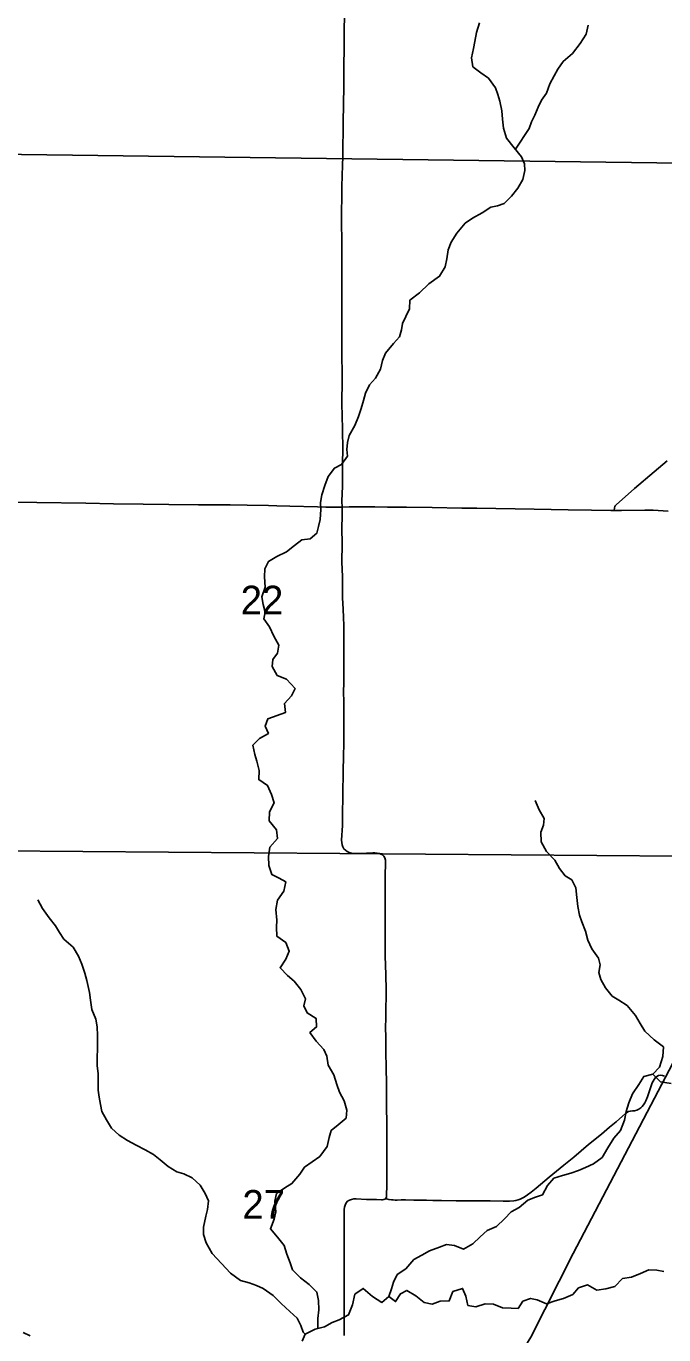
# Model space of a CAD drawing. Extents: x 1874609 to 2204689, y 815661 to 1281160.
# Drawn here: x 1997124 to 2002038, y 1032208 to 1042304 of the extents above; entities that cross this region are included whole.
import ezdxf

# ---------------------------------------------------------------- set-up
doc = ezdxf.new("R2010")
doc.units = 0
for name, color, linetype in [('GM_X_County_Road', 7, 'Continuous'), ('GM_X_Minor_River', 7, 'Continuous'), ('GM_X_Rail_Line', 7, 'Continuous'), ('GM_X_Section', 7, 'Continuous'), ('GM_X_Section_Text', 7, 'Continuous'), ('GM_X_Township_Road', 7, 'Continuous')]:
    doc.layers.add(name, color=color, linetype=linetype)

msp = doc.modelspace()

# ---------------------------------------------------------------- linework, layer by layer
at = {"layer": 'GM_X_County_Road'}
for points in [[(1997059, 1038632), (1997206, 1038630), (1997583, 1038623), (1997796, 1038619), (1998026, 1038615), (1998223, 1038614), (1998452, 1038612), (1998551, 1038612), (1998697, 1038610), (1998828, 1038608), (1998992, 1038605), (1999057, 1038604), (1999155, 1038602), (1999368, 1038596), (1999434, 1038594), (1999532, 1038594), (1999559, 1038594)], [(1999559, 1038594), (1999614, 1038595), (1999696, 1038595), (1999811, 1038595), (1999909, 1038594), (2000056, 1038592), (2000253, 1038590), (2000482, 1038586), (2000597, 1038585), (2001039, 1038577), (2001301, 1038572), (2001481, 1038570), (2001629, 1038568), (2001656, 1038568)], [(2001656, 1038568), (2001711, 1038568), (2001891, 1038570), (2001956, 1038569), (2002071, 1038562)]]:
    msp.add_lwpolyline(points, dxfattribs=at)
at = {"layer": 'GM_X_Minor_River'}
for points in [[(1999249, 1038340), (1999312, 1038349), (1999363, 1038392), (1999376, 1038443), (1999389, 1038497), (1999395, 1038575), (1999392, 1038629), (1999403, 1038688), (1999427, 1038760), (1999451, 1038829), (1999500, 1038894), (1999553, 1038922), (1999600, 1038987), (1999596, 1039039), (1999601, 1039091), (1999614, 1039146), (1999656, 1039223), (1999685, 1039292), (1999707, 1039354), (1999724, 1039417), (1999738, 1039473), (1999771, 1039536), (1999816, 1039589), (1999856, 1039658), (1999871, 1039725), (1999893, 1039781), (1999954, 1039855), (2000002, 1039908), (2000017, 1039961), (2000024, 1040011), (2000051, 1040064), (2000077, 1040122), (2000082, 1040189), (2000155, 1040246), (2000227, 1040316), (2000310, 1040374), (2000352, 1040446), (2000365, 1040510), (2000377, 1040578), (2000400, 1040637), (2000444, 1040708), (2000508, 1040784), (2000563, 1040823), (2000638, 1040865), (2000705, 1040907), (2000757, 1040918), (2000809, 1040937), (2000865, 1040993), (2000914, 1041054), (2000953, 1041121), (2000967, 1041191), (2000964, 1041243), (2000942, 1041295), (2000885, 1041366), (2000827, 1041441), (2000803, 1041518), (2000794, 1041586), (2000790, 1041650), (2000774, 1041724), (2000759, 1041776), (2000740, 1041829), (2000688, 1041902), (2000629, 1041945), (2000566, 1041991), (2000555, 1042059), (2000571, 1042132), (2000582, 1042186), (2000594, 1042255), (2000618, 1042329)], [(2000894, 1041355), (2001001, 1041515), (2001018, 1041565), (2001043, 1041618), (2001070, 1041679), (2001096, 1041734), (2001133, 1041786), (2001161, 1041859), (2001192, 1041920), (2001221, 1041971), (2001262, 1042030), (2001334, 1042094), (2001394, 1042171), (2001439, 1042241), (2001455, 1042311)], [(1999372, 1032256), (1999372, 1032334), (1999380, 1032400), (1999377, 1032472), (1999365, 1032538), (1999304, 1032596), (1999237, 1032647), (1999177, 1032710), (1999158, 1032763), (1999132, 1032831), (1999113, 1032898), (1999061, 1032961), (1999006, 1033026), (1999036, 1033101), (1999049, 1033157), (1999041, 1033239), (1999053, 1033298), (1999118, 1033341), (1999172, 1033375), (1999234, 1033448), (1999269, 1033501), (1999387, 1033584), (1999443, 1033660), (1999460, 1033730), (1999474, 1033783), (1999529, 1033828), (1999590, 1033880), (1999595, 1033940), (1999575, 1034013), (1999539, 1034081), (1999518, 1034140), (1999496, 1034214), (1999451, 1034289), (1999441, 1034359), (1999418, 1034410), (1999360, 1034473), (1999311, 1034540), (1999362, 1034583), (1999358, 1034649), (1999289, 1034692), (1999264, 1034747), (1999277, 1034800), (1999241, 1034873), (1999189, 1034936), (1999138, 1034979), (1999081, 1035040), (1999124, 1035107), (1999152, 1035169), (1999125, 1035235), (1999057, 1035283), (1999052, 1035353), (1999057, 1035406), (1999049, 1035490), (1999061, 1035562), (1999111, 1035631), (1999126, 1035702), (1999075, 1035731), (1999018, 1035759), (1998993, 1035829), (1998991, 1035897), (1999003, 1035971), (1999062, 1036037), (1999054, 1036105), (1998997, 1036174), (1998999, 1036242), (1999034, 1036313), (1999014, 1036376), (1998984, 1036446), (1998917, 1036492), (1998920, 1036562), (1998902, 1036634), (1998885, 1036686), (1998871, 1036758), (1998922, 1036809), (1998991, 1036847), (1998966, 1036904), (1998986, 1036961), (1999123, 1037010), (1999116, 1037078), (1999168, 1037137), (1999197, 1037194), (1999131, 1037265), (1999059, 1037295), (1999019, 1037364), (1999024, 1037417), (1999061, 1037467), (1999071, 1037528), (1999032, 1037599), (1998998, 1037670), (1998955, 1037731), (1998965, 1037782), (1998950, 1037842), (1998939, 1037901), (1998967, 1037976), (1998961, 1038056), (1998964, 1038118), (1998992, 1038175), (1999057, 1038213), (1999131, 1038249), (1999193, 1038298), (1999249, 1038340)], [(2001953, 1034218), (2002006, 1034272), (2002032, 1034356), (2002036, 1034429), (2001963, 1034485), (2001893, 1034551), (2001856, 1034609), (2001820, 1034672), (2001755, 1034748), (2001692, 1034789), (2001641, 1034820), (2001589, 1034885), (2001552, 1034950), (2001537, 1035002), (2001547, 1035062), (2001536, 1035114), (2001484, 1035185), (2001453, 1035252), (2001435, 1035322), (2001406, 1035393), (2001388, 1035445), (2001375, 1035513), (2001369, 1035581), (2001361, 1035657), (2001330, 1035718), (2001279, 1035749), (2001234, 1035806), (2001198, 1035871), (2001133, 1035936), (2001093, 1036011), (2001091, 1036087), (2001110, 1036140), (2001115, 1036192), (2001077, 1036259), (2001046, 1036330)], [(1999275, 1032213), (1999258, 1032229), (1999241, 1032280), (1999212, 1032336), (1999157, 1032387), (1999089, 1032449), (1999028, 1032512), (1998950, 1032566), (1998898, 1032589), (1998843, 1032608), (1998777, 1032626), (1998698, 1032684), (1998630, 1032757), (1998558, 1032835), (1998510, 1032918), (1998491, 1032982), (1998491, 1033038), (1998509, 1033123), (1998522, 1033175), (1998529, 1033241), (1998503, 1033297), (1998464, 1033362), (1998402, 1033419), (1998338, 1033449), (1998285, 1033466), (1998218, 1033506), (1998157, 1033559), (1998106, 1033598), (1998041, 1033634), (1997972, 1033671), (1997906, 1033707), (1997841, 1033748), (1997781, 1033803), (1997744, 1033866), (1997708, 1033931), (1997697, 1033985), (1997686, 1034041), (1997679, 1034095), (1997679, 1034159), (1997678, 1034221), (1997672, 1034285), (1997671, 1034349), (1997673, 1034413), (1997674, 1034465), (1997673, 1034517), (1997671, 1034583), (1997662, 1034643), (1997630, 1034717), (1997620, 1034790), (1997611, 1034848), (1997591, 1034942), (1997576, 1034998), (1997552, 1035067), (1997527, 1035129), (1997485, 1035198), (1997415, 1035260), (1997380, 1035312), (1997351, 1035363), (1997300, 1035426), (1997250, 1035497), (1997214, 1035564)], [(2000863, 1033156), (2000923, 1033190), (2000991, 1033248), (2001049, 1033269), (2001104, 1033288), (2001141, 1033359), (2001191, 1033417), (2001257, 1033438), (2001322, 1033456), (2001382, 1033475), (2001436, 1033499), (2001497, 1033528), (2001562, 1033576), (2001606, 1033651), (2001654, 1033724), (2001705, 1033784), (2001735, 1033864), (2001748, 1033931), (2001768, 1033997), (2001798, 1034068), (2001845, 1034139), (2001885, 1034201), (2001953, 1034218), (2002012, 1034161), (2002095, 1034147)], [(1999252, 1032160), (1999275, 1032213), (1999352, 1032251), (1999423, 1032269), (1999483, 1032302), (1999536, 1032324), (1999607, 1032361), (1999638, 1032440), (1999656, 1032521), (1999721, 1032566), (1999794, 1032504), (1999865, 1032458), (1999920, 1032503), (1999939, 1032563), (1999956, 1032614), (1999982, 1032673), (2000049, 1032718), (2000112, 1032788), (2000173, 1032823), (2000232, 1032855), (2000309, 1032885), (2000363, 1032904), (2000425, 1032896), (2000494, 1032869), (2000567, 1032909), (2000624, 1032964), (2000677, 1033012), (2000750, 1033044), (2000811, 1033103), (2000863, 1033156)], [(1999920, 1032503), (1999971, 1032464), (2000008, 1032525), (2000059, 1032550), (2000128, 1032510), (2000191, 1032457), (2000254, 1032445), (2000315, 1032468), (2000385, 1032470), (2000413, 1032541), (2000487, 1032566), (2000512, 1032507), (2000528, 1032435), (2000590, 1032425), (2000662, 1032446), (2000726, 1032444), (2000796, 1032416), (2000863, 1032413), (2000915, 1032412), (2000953, 1032467), (2001011, 1032489), (2001061, 1032478), (2001134, 1032448), (2001201, 1032471), (2001265, 1032489), (2001336, 1032519), (2001381, 1032570), (2001451, 1032593), (2001521, 1032553), (2001591, 1032563), (2001661, 1032580), (2001719, 1032642), (2001789, 1032654), (2001859, 1032681), (2001924, 1032709), (2001984, 1032708), (2002038, 1032697)], [(1997154, 1032201), (1997100, 1032226)]]:
    msp.add_lwpolyline(points, dxfattribs=at)
at = {"layer": 'GM_X_Rail_Line'}
msp.add_lwpolyline([(1997076, 1027754), (1997163, 1027828), (1997235, 1027893), (1997299, 1027957), (1997662, 1028340), (1999570, 1030388), (1999819, 1030657), (2000127, 1030987), (2000234, 1031102), (2000308, 1031189), (2000396, 1031291), (2000585, 1031542), (2000816, 1031869), (2001014, 1032191), (2001340, 1032836), (2002393, 1034848), (2003147, 1036303), (2004189, 1038306), (2005890, 1041565), (2007424, 1044506)], dxfattribs=at)
at = {"layer": 'GM_X_Section'}
for points in [[(1996944, 1046665), (2002192, 1046618), (2002180, 1041246), (1996891, 1041316)], [(2002180, 1041246), (2002182, 1035901), (1996897, 1035941), (1996891, 1041316)], [(1996897, 1035941), (2002182, 1035901), (2002198, 1030624), (1996891, 1030635)]]:
    msp.add_lwpolyline(points, close=True, dxfattribs=at)
at = {"layer": 'GM_X_Township_Road'}
for points in [[(1999559, 1038594), (1999558, 1038640), (1999561, 1038755), (1999561, 1038846), (1999563, 1038938), (1999564, 1039033), (1999561, 1039197), (1999558, 1039394), (1999558, 1039459), (1999559, 1039508), (1999559, 1039637), (1999558, 1039751), (1999558, 1039816), (1999556, 1039962), (1999556, 1040093), (1999558, 1040240), (1999558, 1040322), (1999557, 1040388), (1999558, 1040498), (1999556, 1040658), (1999555, 1040777), (1999555, 1040879), (1999557, 1040977), (1999558, 1041059), (1999560, 1041158), (1999562, 1041223), (1999564, 1041304), (1999568, 1041566), (1999570, 1041697), (1999571, 1041844), (1999572, 1041910), (1999576, 1042221), (1999577, 1042434)], [(2001656, 1038568), (2001658, 1038589), (2001661, 1038597), (2001664, 1038603), (2001671, 1038610), (2001813, 1038738), (2001963, 1038866), (2002063, 1038951)], [(1999892, 1033258), (1999896, 1033263), (1999900, 1033269), (1999901, 1033276), (1999902, 1033286), (1999902, 1033299), (1999904, 1033348), (1999904, 1033419), (1999903, 1033511), (1999904, 1033659), (1999903, 1033740), (1999903, 1033871), (1999902, 1033937), (1999900, 1034019), (1999900, 1034150), (1999899, 1034264), (1999897, 1034395), (1999896, 1034460), (1999895, 1034509), (1999894, 1034575), (1999895, 1034656), (1999897, 1034738), (1999898, 1034804), (1999899, 1034869), (1999897, 1034984), (1999892, 1035131), (1999891, 1035180), (1999890, 1035352), (1999890, 1035441), (1999892, 1035490), (1999890, 1035541), (1999892, 1035594), (1999891, 1035648), (1999890, 1035685), (1999892, 1035711), (1999892, 1035782), (1999893, 1035817), (1999893, 1035851), (1999893, 1035871), (1999889, 1035888), (1999881, 1035900), (1999870, 1035911), (1999857, 1035917), (1999846, 1035921), (1999829, 1035924), (1999811, 1035926), (1999796, 1035926), (1999698, 1035922), (1999665, 1035922), (1999648, 1035922), (1999631, 1035925), (1999614, 1035929), (1999599, 1035936), (1999585, 1035946), (1999573, 1035958), (1999564, 1035973), (1999559, 1035989), (1999556, 1036006), (1999555, 1036023), (1999561, 1036138), (1999562, 1036204), (1999564, 1036384), (1999568, 1036548), (1999570, 1036679), (1999571, 1036761), (1999572, 1036875), (1999571, 1036957), (1999571, 1037088), (1999570, 1037170), (1999571, 1037235), (1999571, 1037334), (1999572, 1037432), (1999572, 1037480), (1999572, 1037529), (1999572, 1037611), (1999571, 1037679), (1999569, 1037742), (1999566, 1037807), (1999563, 1037893), (1999563, 1037977), (1999561, 1038058), (1999558, 1038170), (1999559, 1038311), (1999557, 1038430), (1999559, 1038527), (1999559, 1038575), (1999559, 1038594)], [(1999892, 1033258), (1999901, 1033257), (1999920, 1033253), (1999939, 1033250), (1999952, 1033249), (1999968, 1033248), (1999983, 1033248), (2000015, 1033249), (2000048, 1033249), (2000112, 1033248), (2000161, 1033247), (2000210, 1033246), (2000259, 1033245), (2000324, 1033244), (2000439, 1033242), (2000603, 1033242), (2000701, 1033241), (2000800, 1033239), (2000849, 1033240), (2000883, 1033242), (2000899, 1033245), (2000915, 1033249), (2000931, 1033255), (2000946, 1033262), (2000961, 1033270), (2000989, 1033288), (2001015, 1033308), (2001054, 1033339), (2001154, 1033424), (2001269, 1033516), (2001346, 1033578), (2001457, 1033675), (2001558, 1033757), (2001621, 1033811), (2001672, 1033852), (2001721, 1033895), (2001743, 1033916), (2001753, 1033924), (2001766, 1033930), (2001781, 1033934), (2001797, 1033936), (2001813, 1033937), (2001831, 1033940), (2001847, 1033948), (2001860, 1033958), (2001872, 1033970), (2001883, 1033983), (2001892, 1033997), (2001899, 1034012), (2001912, 1034043), (2001933, 1034105), (2001949, 1034151), (2001956, 1034166), (2001964, 1034179), (2001973, 1034192), (2001984, 1034202), (2001997, 1034209), (2002012, 1034210), (2002027, 1034208), (2002043, 1034203)], [(1999575, 1032203), (1999576, 1032488), (1999576, 1032767), (1999575, 1032898), (1999574, 1032996), (1999574, 1033062), (1999574, 1033143), (1999576, 1033176), (1999578, 1033193), (1999582, 1033209), (1999590, 1033225), (1999601, 1033238), (1999616, 1033248), (1999632, 1033253), (1999649, 1033256), (1999666, 1033256), (1999746, 1033253), (1999788, 1033252), (1999824, 1033252), (1999862, 1033250), (1999871, 1033250), (1999880, 1033251), (1999887, 1033254), (1999892, 1033258), (1999892, 1033258)]]:
    msp.add_lwpolyline(points, dxfattribs=at)

# ---------------------------------------------------------------- texts
at = {"layer": 'GM_X_Section_Text'}
for s, p in [('22', (1998777, 1037766)), ('27', (1998790, 1033104))]:
    msp.add_text(s, height=221, rotation=0, dxfattribs=at).set_placement(p)

doc.saveas('drawing.dxf')
